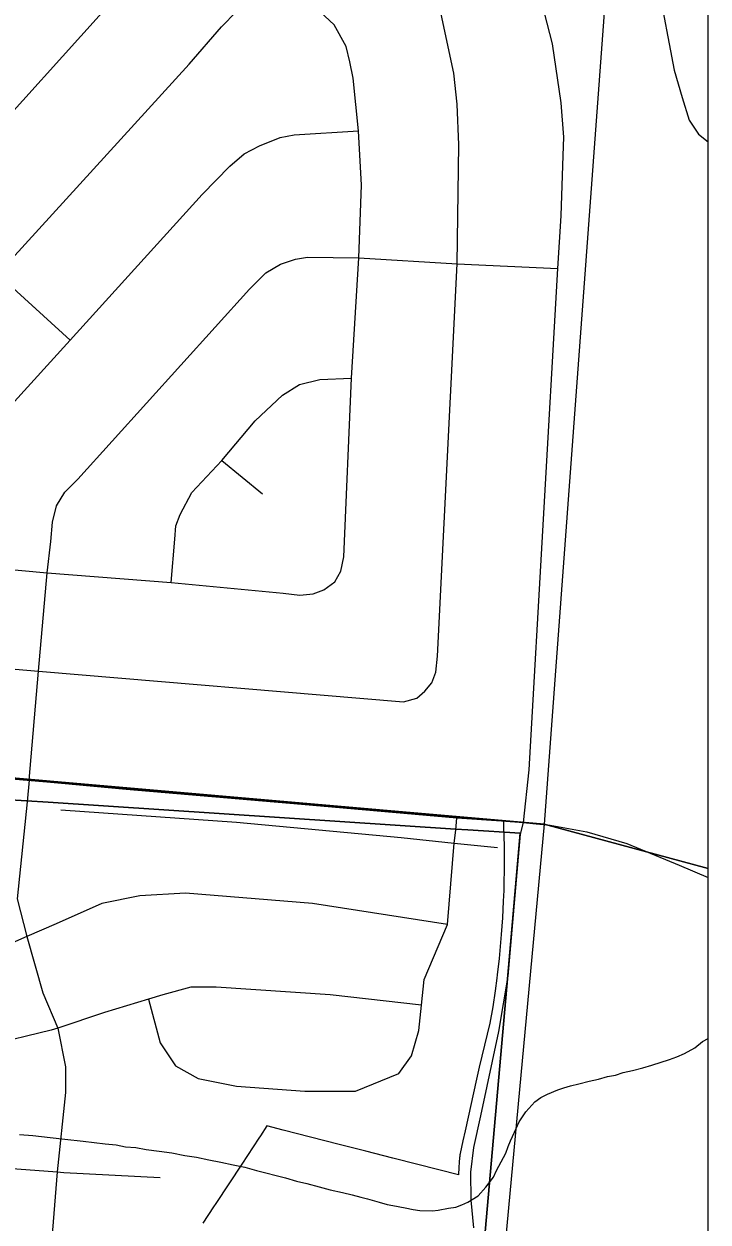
# Model space of a CAD drawing. Extents: x 0 to 34, y 0 to 22.
# Drawn here: x 8.563 to 8.917, y 15.871 to 16.492 of the extents above; entities that cross this region are included whole.
import ezdxf

# ---------------------------------------------------------------- set-up
doc = ezdxf.new("R2010")
doc.units = 0
for name, color, linetype in [('GM_X_City_Street', 7, 'Continuous'), ('GM_X_County_Road', 7, 'Continuous'), ('GM_X_Interchange_Ramps', 7, 'Continuous'), ('GM_X_Interstate_Route', 7, 'Continuous'), ('GM_X_Minor_River', 7, 'Continuous'), ('GM_X_Section', 7, 'Continuous'), ('GM_X_State_Shield', 7, 'Continuous'), ('GM_X_Township_Road', 7, 'Continuous')]:
    doc.layers.add(name, color=color, linetype=linetype)

msp = doc.modelspace()

# ---------------------------------------------------------------- linework, layer by layer
at = {"layer": 'GM_X_City_Street'}
msp.add_line((8.66521, 16.26526), (8.68626, 16.24804), dxfattribs=at)
for points in [[(8.82142, 16.07772), (8.82446, 16.10498), (8.83928, 16.3648), (8.84092, 16.3921), (8.84206, 16.42347), (8.84245, 16.43291), (8.84101, 16.45065), (8.83644, 16.48125), (8.82671, 16.51958), (8.82309, 16.53408), (8.81527, 16.55391), (8.80554, 16.57584), (8.79843, 16.5872), (8.78749, 16.5991)], [(8.82933, 16.5954), (8.83488, 16.59357), (8.84335, 16.58965), (8.85257, 16.58537), (8.86007, 16.58021), (8.86523, 16.57564), (8.86957, 16.56638), (8.88, 16.54623), (8.89101, 16.51236), (8.89956, 16.4676), (8.90366, 16.45342), (8.9073, 16.44171), (8.91222, 16.43455), (8.91708, 16.43041)], [(8.33835, 16.11751), (8.34308, 16.17527), (8.34511, 16.20122), (8.34753, 16.20963), (8.35258, 16.2199), (8.35836, 16.22793), (8.43231, 16.30916), (8.5113, 16.39581), (8.63324, 16.531), (8.65014, 16.54856), (8.65854, 16.55406), (8.66536, 16.55621), (8.67301, 16.55696), (8.69608, 16.55462)], [(8.7703, 16.14586), (8.77395, 16.15006), (8.77609, 16.15557), (8.77693, 16.16388), (8.7872, 16.36733), (8.78801, 16.4289), (8.78711, 16.45005), (8.78543, 16.46611), (8.77828, 16.49915), (8.77086, 16.52278), (8.76526, 16.53436), (8.75947, 16.54081), (8.74967, 16.5478), (8.7422, 16.55089), (8.7193, 16.55325), (8.69608, 16.55462)], [(8.40675, 16.17024), (8.40902, 16.19489), (8.41089, 16.20514), (8.41471, 16.21307), (8.41955, 16.21866), (8.4293, 16.22966), (8.47222, 16.27683), (8.54895, 16.36183), (8.64838, 16.47069), (8.66506, 16.49008), (8.6728, 16.49809), (8.68296, 16.50341), (8.69321, 16.50704)], [(8.71257, 16.1963), (8.718, 16.19834), (8.72369, 16.20253), (8.72695, 16.20794), (8.72844, 16.2155), (8.73236, 16.30796), (8.73627, 16.37031), (8.73758, 16.40806), (8.73599, 16.43611), (8.7332, 16.46342), (8.73152, 16.4719), (8.72965, 16.47992), (8.72341, 16.4911), (8.71614, 16.49782), (8.70701, 16.50257), (8.69321, 16.50704)], [(8.5108, 16.21298), (8.51401, 16.24025), (8.51702, 16.24927), (8.52358, 16.25843), (8.5866, 16.32773), (8.65495, 16.4032), (8.66931, 16.41796), (8.67683, 16.42425), (8.68475, 16.42835), (8.69542, 16.43273), (8.70266, 16.43409), (8.73599, 16.43611)], [(8.48387, 16.41957), (8.5113, 16.39581), (8.54895, 16.36183), (8.5866, 16.32773)], [(8.56547, 16.09969), (8.57017, 16.15612), (8.57471, 16.20716), (8.57672, 16.22338), (8.57754, 16.23339), (8.57959, 16.24187), (8.58388, 16.24886), (8.59059, 16.25567), (8.67951, 16.35409), (8.68799, 16.36257), (8.69554, 16.36705), (8.70346, 16.36966), (8.70952, 16.37078), (8.73627, 16.37031), (8.7872, 16.36733), (8.83928, 16.3648)], [(8.63896, 16.20211), (8.64087, 16.22452), (8.64136, 16.23145), (8.64361, 16.23737), (8.64976, 16.24872), (8.66521, 16.26526), (8.68257, 16.2859), (8.69665, 16.29916), (8.7054, 16.30471), (8.71592, 16.30737), (8.73236, 16.30796)], [(8.4293, 16.22966), (8.44369, 16.21997), (8.44931, 16.21843), (8.45488, 16.21773), (8.5108, 16.21298), (8.57471, 16.20716), (8.63896, 16.20211), (8.69706, 16.1965), (8.70567, 16.19554), (8.71257, 16.1963)], [(8.34308, 16.17527), (8.40675, 16.17024), (8.57017, 16.15612), (8.75929, 16.14025), (8.7662, 16.14222), (8.7703, 16.14586)], [(8.79576, 15.86765), (8.79446, 15.88194), (8.79417, 15.89651), (8.79576, 15.90935), (8.79936, 15.92565), (8.80874, 15.96937), (8.81355, 15.99813), (8.81996, 16.07162), (8.82142, 16.07772)]]:
    msp.add_lwpolyline(points, dxfattribs=at)
at = {"layer": 'GM_X_County_Road'}
for points in [[(8.28892, 16.13325), (8.29427, 16.12999), (8.30129, 16.12648), (8.30928, 16.12354), (8.3222, 16.11978), (8.33835, 16.11751), (8.36064, 16.1159), (8.44151, 16.10976), (8.53488, 16.10201), (8.56547, 16.09969), (8.61558, 16.09502), (8.70644, 16.08725), (8.78702, 16.08014), (8.81015, 16.07861), (8.82142, 16.07772), (8.8264, 16.07724)], [(8.8264, 16.07724), (8.83536, 16.07638), (8.85422, 16.0729), (8.87504, 16.06689), (8.90208, 16.05569), (8.91708, 16.04915)]]:
    msp.add_lwpolyline(points, dxfattribs=at)
at = {"layer": 'GM_X_Interchange_Ramps'}
for points in [[(8.91708, 14.92786), (8.91708, 17.20132)], [(8.33365, 16.11941), (8.81108, 16.07867), (8.81116, 16.07559), (8.81141, 16.06542), (8.81141, 16.06533), (8.81142, 16.06523), (8.81142, 16.06513), (8.81142, 16.06503), (8.81142, 16.06494), (8.81143, 16.06484), (8.81143, 16.06454), (8.81144, 16.06294), (8.81148, 16.05428), (8.81133, 16.04563), (8.81122, 16.04241), (8.81103, 16.03698), (8.81058, 16.02834), (8.80998, 16.0197), (8.80883, 16.00721), (8.80787, 15.99883), (8.80764, 15.99709), (8.80677, 15.99047), (8.80552, 15.98213), (8.80413, 15.97382), (8.79849, 15.95089), (8.79715, 15.94479), (8.79124, 15.91786), (8.79013, 15.91278), (8.7887, 15.90626), (8.78863, 15.90593), (8.78858, 15.90561), (8.78853, 15.90528), (8.78848, 15.90496), (8.78844, 15.90463), (8.7884, 15.90417), (8.78819, 15.9016), (8.78803, 15.89903), (8.78788, 15.89521), (8.7668, 15.90054), (8.75381, 15.90383), (8.73981, 15.90737), (8.73015, 15.90984), (8.72596, 15.91092), (8.71112, 15.91471), (8.69694, 15.91834), (8.68861, 15.92046), (8.68526, 15.9154), (8.68445, 15.91418), (8.67552, 15.90069), (8.66204, 15.88032), (8.66091, 15.87862), (8.65532, 15.87017)]]:
    msp.add_lwpolyline(points, dxfattribs=at)
at = {"layer": 'GM_X_Interstate_Route'}
for points in [[(8.91708, 14.98173), (8.91708, 17.20132)], [(8.72803, 15.03589), (8.74501, 15.2262), (8.76372, 15.43606), (8.77169, 15.52546), (8.78175, 15.63825), (8.78282, 15.65018), (8.78628, 15.68902), (8.80068, 15.85393), (8.81331, 15.99866), (8.81973, 16.07216), (8.79264, 16.07393), (8.78619, 16.07435), (8.57525, 16.0882), (8.56409, 16.08893), (8.5415, 16.09042), (8.4459, 16.09669), (8.33242, 16.10414), (8.28279, 16.10739), (8.23418, 16.11058), (8.20507, 16.11326), (8.13812, 16.11944), (8.10685, 16.12232)], [(8.10685, 16.12232), (8.13812, 16.11944), (8.20507, 16.11326), (8.23418, 16.11058), (8.28279, 16.10739), (8.33242, 16.10414), (8.4459, 16.09669), (8.5415, 16.09042), (8.56409, 16.08893), (8.57525, 16.0882), (8.78619, 16.07435), (8.79264, 16.07393), (8.81973, 16.07216), (8.81331, 15.99866), (8.80068, 15.85393), (8.78628, 15.68902), (8.78282, 15.65018), (8.78175, 15.63825), (8.77169, 15.52546), (8.76372, 15.43606), (8.74501, 15.2262), (8.72803, 15.03589)]]:
    msp.add_lwpolyline(points, dxfattribs=at)
at = {"layer": 'GM_X_Minor_River'}
for points in [[(8.65857, 15.90295), (8.66463, 15.90166), (8.67106, 15.90036), (8.67711, 15.89906), (8.68315, 15.89739), (8.68807, 15.89613), (8.69336, 15.89486), (8.69827, 15.89359), (8.70394, 15.89193), (8.70923, 15.89066), (8.71565, 15.88898), (8.72132, 15.88731), (8.72775, 15.88601), (8.73267, 15.88475), (8.7372, 15.88349), (8.7406, 15.88265), (8.74664, 15.88098), (8.75079, 15.87973), (8.75383, 15.87927), (8.76026, 15.87797), (8.76442, 15.87711), (8.76783, 15.87664), (8.77429, 15.87648), (8.77734, 15.87679), (8.78269, 15.87779), (8.78651, 15.87846), (8.78958, 15.87953), (8.79266, 15.88097), (8.79806, 15.88426), (8.80198, 15.88873), (8.80591, 15.89396), (8.80751, 15.89734), (8.8123, 15.90636), (8.81352, 15.90975), (8.81474, 15.91277), (8.81675, 15.91728), (8.81917, 15.92255), (8.82272, 15.92779), (8.82741, 15.933), (8.83051, 15.9352), (8.83397, 15.93702), (8.83935, 15.93917), (8.84242, 15.94023), (8.84587, 15.94129), (8.85008, 15.94233), (8.85544, 15.94371), (8.8604, 15.94473), (8.865, 15.94614), (8.8692, 15.94679), (8.87304, 15.94822), (8.87801, 15.94924), (8.88337, 15.95063), (8.88797, 15.95204), (8.89716, 15.95485), (8.901, 15.95628), (8.90485, 15.95808), (8.91024, 15.96099), (8.91413, 15.96432), (8.91708, 15.96581)], [(8.5604, 15.91605), (8.56723, 15.9155), (8.57633, 15.91451), (8.58392, 15.91356), (8.5934, 15.91256), (8.60477, 15.91114), (8.61046, 15.91062), (8.61538, 15.90973), (8.6207, 15.90922), (8.626, 15.90833), (8.63282, 15.9074), (8.63926, 15.90648), (8.64608, 15.90516), (8.65214, 15.90425), (8.65857, 15.90295)]]:
    msp.add_lwpolyline(points, dxfattribs=at)
at = {"layer": 'GM_X_Section'}
for points in [[(7.88532, 17.20474), (8.90934, 17.12155), (8.83221, 16.07695), (7.80451, 16.16627)], [(7.80451, 16.16627), (8.83221, 16.07695), (8.73592, 15.03992), (7.71554, 15.1965)]]:
    msp.add_lwpolyline(points, close=True, dxfattribs=at)
at = {"layer": 'GM_X_State_Shield'}
for points in [[(8.91708, 16.05391), (8.91708, 17.11923), (8.90934, 17.12155), (8.83221, 16.07695)], [(8.91708, 14.98847), (8.91708, 16.05391), (8.83221, 16.07695), (8.73592, 15.03992)]]:
    msp.add_lwpolyline(points, close=True, dxfattribs=at)
at = {"layer": 'GM_X_Township_Road'}
for points in [[(8.56547, 16.09969), (8.56432, 16.0884), (8.55921, 16.0381), (8.56414, 16.0186), (8.57248, 15.98939), (8.58027, 15.97119), (8.58427, 15.95103), (8.58427, 15.93774), (8.57995, 15.89666), (8.57546, 15.84063)], [(8.58178, 16.08426), (8.67274, 16.07786), (8.75814, 16.06996), (8.78565, 16.06706), (8.80808, 16.06469)], [(8.75683, 15.94768), (8.7634, 15.95687), (8.76734, 15.97002), (8.76865, 15.98304), (8.76998, 15.99633), (8.78215, 16.02479), (8.78565, 16.06706), (8.78642, 16.07382), (8.78702, 16.08014)], [(8.78215, 16.02479), (8.71216, 16.03578), (8.64646, 16.04105), (8.62282, 16.03973), (8.60311, 16.03578), (8.57945, 16.02527), (8.56414, 16.0186), (8.54924, 16.01212), (8.5282, 16.00818), (8.51695, 16.00752), (8.50587, 16.00687), (8.42309, 16.01346), (8.34557, 16.01871), (8.32276, 16.0198), (8.29038, 16.02135)], [(8.76865, 15.98304), (8.72136, 15.98843), (8.66223, 15.99239), (8.64909, 15.9924), (8.63463, 15.98843), (8.62721, 15.98618), (8.60441, 15.97924), (8.58027, 15.97119), (8.57681, 15.97004), (8.54398, 15.96216), (8.52689, 15.95821), (8.49799, 15.95952), (8.42966, 15.9648), (8.34163, 15.97269), (8.31722, 15.97423), (8.27269, 15.97705)], [(8.62721, 15.98618), (8.63333, 15.96346), (8.6412, 15.95163), (8.65302, 15.94505), (8.67274, 15.94111), (8.70821, 15.93847), (8.73448, 15.93847), (8.75683, 15.94768)], [(8.28382, 15.86222), (8.28776, 15.88723), (8.2917, 15.903), (8.29695, 15.90957), (8.30615, 15.91221), (8.32587, 15.91351), (8.3771, 15.91221), (8.45858, 15.90562), (8.53083, 15.90035), (8.57995, 15.89666), (8.58338, 15.8964), (8.63332, 15.89376)]]:
    msp.add_lwpolyline(points, dxfattribs=at)

doc.saveas('drawing.dxf')
